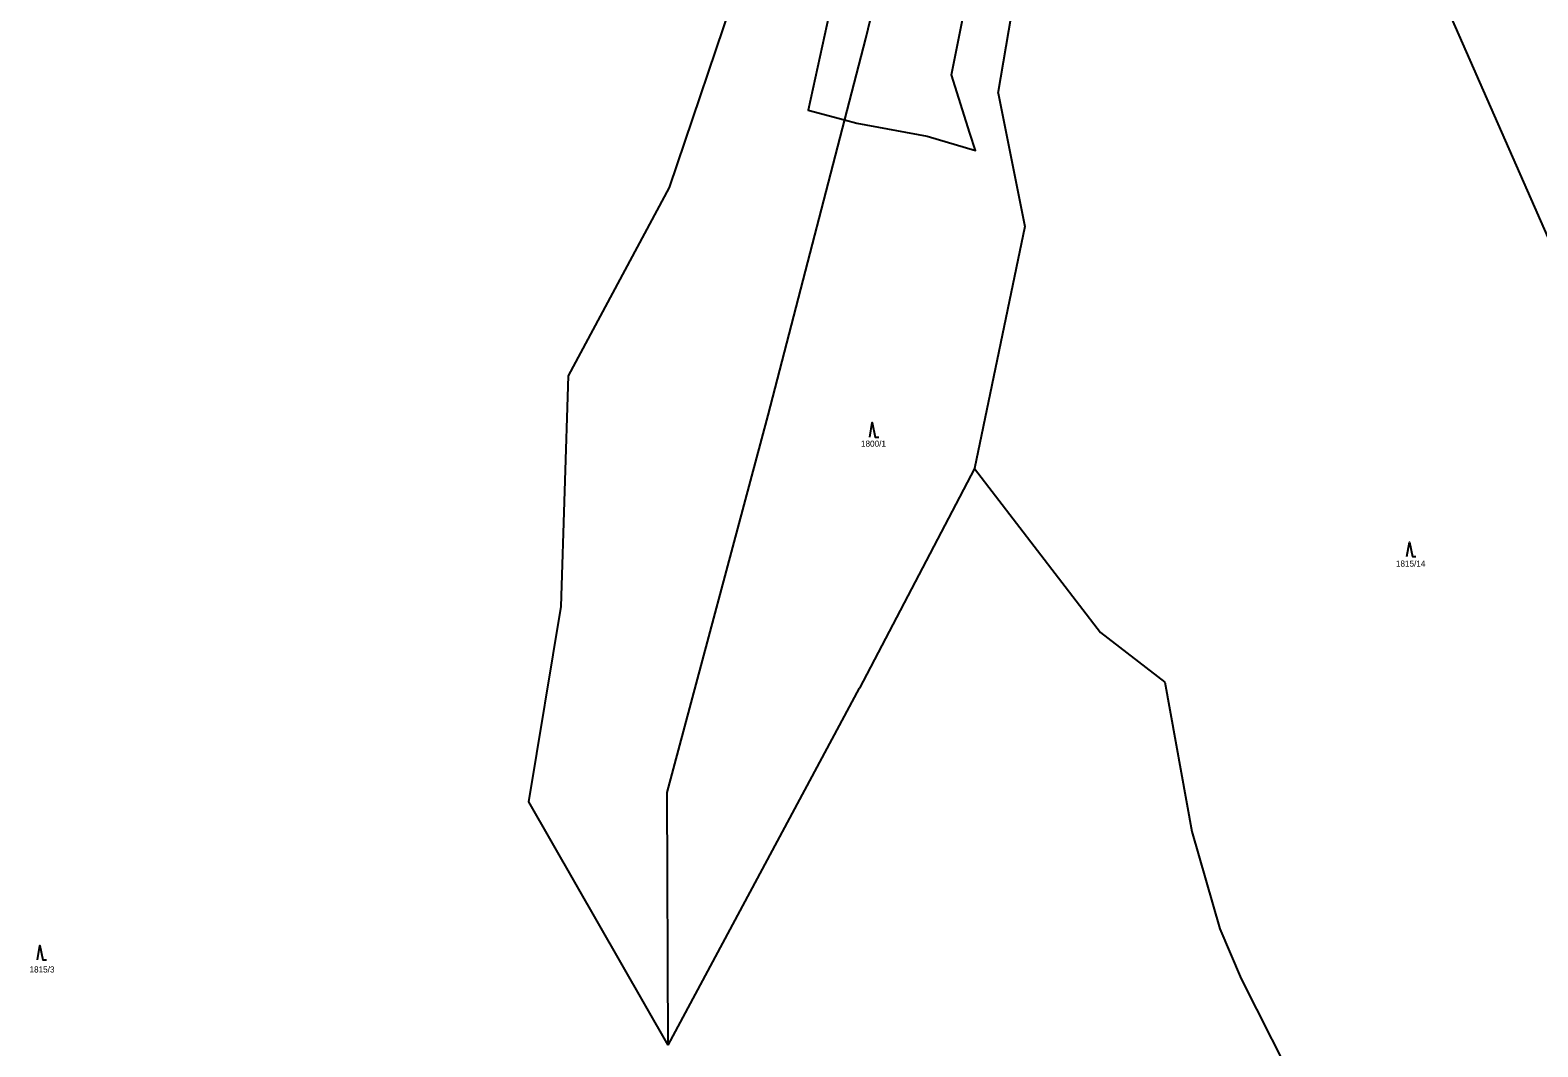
# Model space of a CAD drawing. Extents: x -439246 to -433691, y -1130252 to -1121148.
# Drawn here: x -435922.4 to -435502.4, y -1123702.3 to -1123419.1 of the extents above; entities that cross this region are included whole.
import ezdxf

# ---------------------------------------------------------------- set-up
doc = ezdxf.new("R2010")
doc.units = 0
for name, color, linetype in [('Vrstva 1', 7, 'Continuous'), ('Vrstva 18', 7, 'Continuous'), ('Vrstva 25', 7, 'Continuous'), ('Vrstva 52', 7, 'Continuous'), ('Vrstva 6', 7, 'Continuous')]:
    doc.layers.add(name, color=color, linetype=linetype)

msp = doc.modelspace()

# ---------------------------------------------------------------- linework, layer by layer
at = {"layer": 'Vrstva 1'}
for points in [[(-435652.77, -1123436.7), (-435643.74, -1123383.72)], [(-435744.29, -1123462.94), (-435724.89, -1123405.5)], [(-435689.65, -1123421.47), (-435687.04, -1123410.6)], [(-435716.83, -1123526.38), (-435689.65, -1123421.47)], [(-435652.77, -1123436.7), (-435645.32, -1123473.81)], [(-435772.47, -1123515.43), (-435744.29, -1123462.94)], [(-435645.32, -1123473.81), (-435659.3, -1123541.26)], [(-435774.5, -1123579.63), (-435772.47, -1123515.43)], [(-435744.91, -1123631.49), (-435716.83, -1123526.38)], [(-435659.3, -1123541.26), (-435691.36, -1123602.4)], [(-435783.46, -1123634.04), (-435774.5, -1123579.63)], [(-435744.67, -1123701.82), (-435691.36, -1123602.4)], [(-435744.67, -1123701.82), (-435744.91, -1123631.49)], [(-435744.67, -1123701.82), (-435783.46, -1123634.04)]]:
    msp.add_lwpolyline(points, dxfattribs=at)
at = {"layer": 'Vrstva 25'}
for points in [[(-435688.53, -1123532.47), (-435687.83, -1123528.47), (-435687.03, -1123532.47), (-435686.03, -1123532.47)], [(-435538.86, -1123565.76), (-435538.16, -1123561.76), (-435537.36, -1123565.76), (-435536.36, -1123565.76)], [(-435920.39, -1123678.13), (-435919.69, -1123674.13), (-435918.89, -1123678.13), (-435917.89, -1123678.13)]]:
    msp.add_lwpolyline(points, dxfattribs=at)
at = {"layer": 'Vrstva 52'}
for points in [[(-435698.5, -1123408.61), (-435705.66, -1123441.45), (-435695.52, -1123444.15), (-435692.15, -1123445.05), (-435672.53, -1123448.68)], [(-435672.53, -1123448.68), (-435659.07, -1123452.63), (-435660.59, -1123447.82), (-435665.71, -1123431.61), (-435662.72, -1123416.26)]]:
    msp.add_lwpolyline(points, dxfattribs=at)
at = {"layer": 'Vrstva 6'}
for points in [[(-435493.38, -1123490.86), (-435562.39, -1123333.87)], [(-435659.3, -1123541.26), (-435624.19, -1123586.95)], [(-435624.19, -1123586.95), (-435606.29, -1123600.76)], [(-435606.29, -1123600.76), (-435598.83, -1123642.37)], [(-435598.83, -1123642.37), (-435590.96, -1123669.46)], [(-435590.96, -1123669.46), (-435585.03, -1123683.35)], [(-435585.03, -1123683.35), (-435568.09, -1123716.96)]]:
    msp.add_lwpolyline(points, dxfattribs=at)

# ---------------------------------------------------------------- texts
at = {"layer": 'Vrstva 18'}
for s, p in [('1800/1', (-435690.96, -1123535.17)), ('1815/14', (-435541.94, -1123568.57)), ('1815/3', (-435922.58, -1123681.62))]:
    msp.add_text(s, height=1.7, dxfattribs=at).set_placement(p)

doc.saveas('drawing.dxf')
